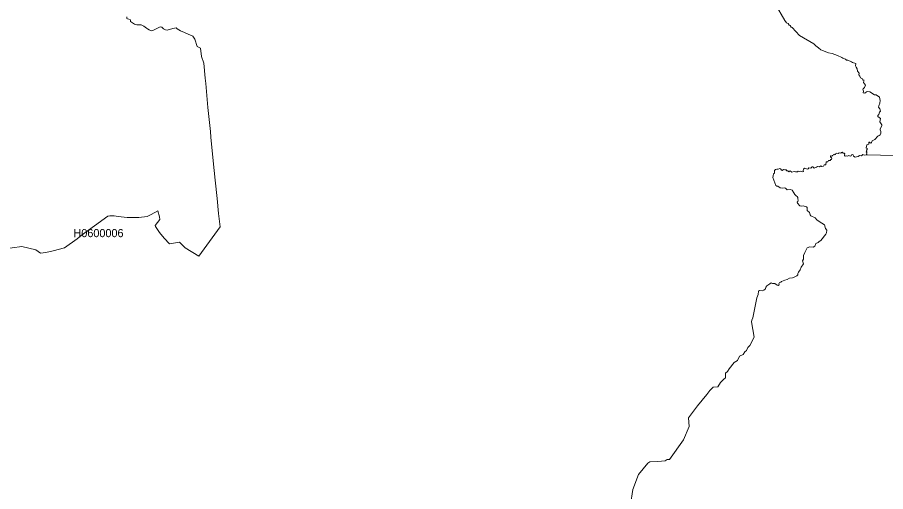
# Model space of a CAD drawing. Extents: x 369010 to 739155, y 6377141 to 6616555.
# Drawn here: x 593540 to 604251, y 6434017 to 6439865 of the extents above; entities that cross this region are included whole.
import ezdxf
from ezdxf.enums import TextEntityAlignment as Align

# ---------------------------------------------------------------- set-up
doc = ezdxf.new("R2010")
doc.units = 0
doc.header["$LTSCALE"] = 40
doc.layers.add('1', color=7, linetype='Continuous', lineweight=13)
doc.layers.add('2', color=7, linetype='Continuous')

msp = doc.modelspace()

# ---------------------------------------------------------------- linework, layer by layer
at = {"layer": '1'}
for points in [[(602887.38, 6440031.85), (603007.37, 6439827.94), (603029.38, 6439798.98), (603047.59, 6439788.22), (603060.33, 6439770.51), (603071.59, 6439764.89), (603084.16, 6439745.36), (603096.74, 6439739.07), (603189.76, 6439642.91), (603365.52, 6439538.64), (603391.34, 6439512), (603422.29, 6439487.34), (603451.75, 6439466.48), (603472.6, 6439457.71), (603547.91, 6439428.58), (603590.11, 6439419.15), (603655.98, 6439396.31), (603708.94, 6439371.65), (603722.84, 6439362.88), (603754.12, 6439348.64), (603769.35, 6439337.56), (603785.24, 6439338.38), (603829.1, 6439317.36), (603842.67, 6439307.27), (603885.2, 6439297.5), (603880.9, 6439268.54), (603887.19, 6439248.85), (603901.59, 6439231.8), (603905.4, 6439201.18), (603923.6, 6439178.67), (603920.13, 6439157.65), (603934.85, 6439138.12), (603941.48, 6439119.42), (603965.97, 6439107.01), (603968.29, 6439092.28), (603984.18, 6439093.44), (603983.35, 6439078.38), (603979.54, 6439062.16), (604002.05, 6439030.38), (603996.09, 6439010.35), (603991.95, 6439000.59), (603975.24, 6438985.53), (603970.93, 6438974.61), (603977.22, 6438953.59), (603975.24, 6438933.06), (603996.09, 6438929.59), (604015.95, 6438945.48), (604028.36, 6438950.11), (604054.35, 6438946.14), (604113.27, 6438908.4), (604134.62, 6438910.72), (604173.68, 6438880.43), (604184.6, 6438840.38), (604180.3, 6438805.79), (604166.73, 6438772.53), (604164.41, 6438757.8)], [(603785.24, 6439338.38), (603769.35, 6439337.56), (603754.12, 6439348.64), (603722.84, 6439362.88), (603708.94, 6439371.65), (603655.98, 6439396.31), (603590.11, 6439419.15), (603547.91, 6439428.58), (603472.6, 6439457.71), (603451.75, 6439466.48), (603422.29, 6439487.34), (603391.34, 6439512), (603365.52, 6439538.64), (603189.76, 6439642.91), (603096.74, 6439739.07), (603084.16, 6439745.36), (603071.59, 6439764.89), (603060.33, 6439770.51), (603047.59, 6439788.22), (603029.38, 6439798.98), (603007.37, 6439827.94), (602887.38, 6440031.85)], [(593357.99, 6437007.43), (593596.48, 6437038.37), (593765.96, 6436999.65), (593825.54, 6436955.62), (593891.58, 6436966.38), (593981.28, 6436987.4), (594120.63, 6437023.81), (594276.21, 6437133.87), (594328.34, 6437173.92), (594657.2, 6437415.56), (594680.86, 6437417.54), (594733.83, 6437416.22), (594782.81, 6437408.28), (594894.53, 6437396.86), (594952.13, 6437395.53), (595039.51, 6437398.18), (595141.46, 6437411.42), (595188.8, 6437434.09), (595270.72, 6437478.78), (595293.06, 6437404.3), (595296.04, 6437374.51), (595240.93, 6437300.04), (595242.42, 6437285.14), (595294.55, 6437213.64), (595349.67, 6437142.15), (595415.04, 6437073.13), (595538.01, 6437092.49), (595611.66, 6437024.64), (595778.32, 6436920.04), (596040.31, 6437281.67), (596019.79, 6437445.68), (596005.23, 6437633.36), (595980.07, 6437856.79), (595954.91, 6438094.95), (595928.1, 6438389.05), (595922.81, 6438456.58), (595915.36, 6438532.38), (595889.71, 6438755.31), (595863.72, 6439047.59), (595856.6, 6439115.78), (595840.72, 6439298.17), (595811.26, 6439381.58), (595798.68, 6439484.69), (595759.29, 6439506.2), (595728.5, 6439594.42), (595704.67, 6439631.99), (595644.93, 6439659.46), (595603.05, 6439676.84), (595551.58, 6439698.69), (595509.87, 6439723.51), (595497.63, 6439735.59), (595457.24, 6439728.64), (595389.06, 6439708.95), (595366.88, 6439709.61), (595341.06, 6439725.5), (595320.7, 6439743.54), (595300.18, 6439747.01), (595253.51, 6439722.19), (595212.63, 6439703.82), (595192.6, 6439700.84), (595165.79, 6439710.77), (595146.1, 6439722.19), (595132.03, 6439732.78), (595100.09, 6439755.78), (595075.43, 6439770.35), (595065, 6439771.84), (595041.66, 6439773.49), (595014.69, 6439773.82), (594998.47, 6439775.48), (594983.57, 6439782.27), (594935.08, 6439814.21), (594935.41, 6439832.41), (594929.29, 6439839.69), (594896.35, 6439846.32), (594889.23, 6439850.29), (594888.24, 6439869.82)], [(594888.24, 6439869.82), (594889.23, 6439850.29), (594896.35, 6439846.32), (594929.29, 6439839.69), (594935.41, 6439832.41), (594935.08, 6439814.21), (594983.57, 6439782.27), (594998.47, 6439775.48), (595014.69, 6439773.82), (595041.66, 6439773.49), (595065, 6439771.84), (595075.43, 6439770.35), (595100.09, 6439755.78), (595132.03, 6439732.78), (595146.1, 6439722.19), (595165.79, 6439710.77), (595192.6, 6439700.84), (595212.63, 6439703.82), (595253.51, 6439722.19), (595300.18, 6439747.01), (595320.7, 6439743.54), (595341.06, 6439725.5), (595366.88, 6439709.61), (595389.06, 6439708.95), (595457.24, 6439728.64), (595497.63, 6439735.59), (595509.87, 6439723.51), (595551.58, 6439698.69), (595603.05, 6439676.84), (595644.93, 6439659.46), (595704.67, 6439631.99), (595728.5, 6439594.42), (595759.29, 6439506.2), (595798.68, 6439484.69), (595811.26, 6439381.58), (595840.72, 6439298.17), (595856.6, 6439115.78), (595863.72, 6439047.59), (595889.71, 6438755.31), (595915.36, 6438532.38), (595922.81, 6438456.58), (595928.1, 6438389.05), (595954.91, 6438094.95), (595980.07, 6437856.79), (596005.23, 6437633.36), (596019.79, 6437445.68), (596040.31, 6437281.67), (595778.32, 6436920.04), (595611.66, 6437024.64), (595538.01, 6437092.49), (595415.04, 6437073.13), (595349.67, 6437142.15), (595294.55, 6437213.64), (595242.42, 6437285.14), (595240.93, 6437300.04), (595296.04, 6437374.51), (595293.06, 6437404.3), (595270.72, 6437478.78), (595188.8, 6437434.09), (595141.46, 6437411.42), (595039.51, 6437398.18), (594952.13, 6437395.53)], [(603632.98, 6438173.07), (603636.12, 6438184.49), (603644.23, 6438190.78), (603665.08, 6438187.63), (603678.32, 6438193.26), (603696.69, 6438191.94), (603706.13, 6438200.21), (603714.24, 6438201.54), (603728.14, 6438191.44), (603740.72, 6438190.12), (603746.35, 6438180.68), (603743.2, 6438171.25), (603742.7, 6438162.31), (603751.48, 6438152.88), (603769.68, 6438157.35), (603779.78, 6438153.54), (603796.82, 6438161.82), (603813.21, 6438154.2), (603825.46, 6438158.51), (603828.6, 6438168.1), (603838.2, 6438173.07), (603851.44, 6438168.1), (603853.92, 6438154.86), (603875.27, 6438140.96), (603892.98, 6438144.77), (603912.51, 6438147.91), (603927.57, 6438162.31), (603954.05, 6438157.35), (603971.1, 6438173.07), (603987.49, 6438164.96), (604014.96, 6438169.26), (604019.1, 6438199.22), (604010.82, 6438205.84), (604017.94, 6438217.09), (604013.97, 6438228.35), (604024.06, 6438236.13), (604023.73, 6438249.7), (604012.48, 6438257.15), (604020.59, 6438292.73), (604045.08, 6438301.34), (604043.09, 6438317.55), (604045.08, 6438326.82), (604054.35, 6438326.82), (604057.82, 6438317.55), (604070.24, 6438313.91), (604078.02, 6438321.36), (604084.97, 6438340.73), (604116.41, 6438359.26), (604155.97, 6438398.16), (604173.35, 6438407.26), (604184.27, 6438416.86), (604193.21, 6438435.23), (604192.05, 6438459.56), (604182.28, 6438476.27), (604184.27, 6438491.83), (604205.62, 6438528.57), (604204.46, 6438540.49), (604180.3, 6438576.57), (604186.92, 6438616.45), (604153.65, 6438642.44), (604153.98, 6438655.84), (604165.24, 6438669.09), (604173.68, 6438696.23), (604188.57, 6438708.64), (604180.79, 6438738.1), (604164.41, 6438757.8), (604166.73, 6438772.53), (604180.3, 6438805.79), (604184.6, 6438840.38), (604173.68, 6438880.43), (604134.62, 6438910.72), (604113.27, 6438908.4), (604054.35, 6438946.14), (604028.36, 6438950.11), (604015.95, 6438945.48), (603996.09, 6438929.59), (603975.24, 6438933.06), (603977.22, 6438953.59), (603970.93, 6438974.61), (603975.24, 6438985.53), (603991.95, 6439000.59), (603996.09, 6439010.35), (604002.05, 6439030.38), (603979.54, 6439062.16), (603983.35, 6439078.38), (603984.18, 6439093.44), (603968.29, 6439092.28), (603965.97, 6439107.01), (603941.48, 6439119.42), (603934.85, 6439138.12), (603920.13, 6439157.65), (603923.6, 6439178.67), (603905.4, 6439201.18), (603901.59, 6439231.8), (603887.19, 6439248.85), (603880.9, 6439268.54), (603885.2, 6439297.5), (603842.67, 6439307.27), (603829.1, 6439317.36), (603785.24, 6439338.38)], [(604164.41, 6438757.8), (604180.79, 6438738.1), (604188.57, 6438708.64), (604173.68, 6438696.23), (604165.24, 6438669.09), (604153.98, 6438655.84), (604153.65, 6438642.44), (604186.92, 6438616.45), (604180.3, 6438576.57), (604204.46, 6438540.49), (604205.62, 6438528.57), (604184.27, 6438491.83), (604182.28, 6438476.27), (604192.05, 6438459.56), (604193.21, 6438435.23), (604184.27, 6438416.86), (604173.35, 6438407.26), (604155.97, 6438398.16), (604116.41, 6438359.26), (604084.97, 6438340.73), (604078.02, 6438321.36), (604070.24, 6438313.91), (604057.82, 6438317.55), (604054.35, 6438326.82), (604045.08, 6438326.82), (604043.09, 6438317.55), (604045.08, 6438301.34), (604020.59, 6438292.73), (604012.48, 6438257.15), (604023.73, 6438249.7), (604024.06, 6438236.13), (604013.97, 6438228.35), (604017.94, 6438217.09), (604010.82, 6438205.84), (604019.1, 6438199.22), (604014.96, 6438169.26), (604027.54, 6438170.59), (604673.66, 6438151.72)], [(603401.6, 6437369.38), (603380.75, 6437395.2), (603327.95, 6437416.55), (603319.01, 6437429.13), (603312.06, 6437458.26), (603283.76, 6437484.74), (603281.28, 6437521.81), (603273.67, 6437530.75), (603256.62, 6437531.91), (603233.28, 6437542), (603208.79, 6437535.71), (603191.08, 6437542.67), (603164.6, 6437572.29), (603160.3, 6437584.87), (603166.59, 6437596.29), (603172.21, 6437610.19), (603165.92, 6437626.58), (603165.92, 6437644.12), (603160.79, 6437658.02), (603148.05, 6437663.81), (603131.33, 6437679.37), (603117.6, 6437700.39), (603098.89, 6437733.99), (603076.05, 6437743.92), (603037.49, 6437736.47), (603015.15, 6437757.65), (602998.27, 6437764.44), (602973.44, 6437758.81), (602949.28, 6437761.96), (602921.31, 6437784.96), (602907.57, 6437784.3), (602895.16, 6437789.93), (602859.74, 6437891.88), (602861.73, 6437911.74), (602866.69, 6437935.24), (602879.77, 6437945.83), (602879.77, 6437976.29), (602892.68, 6437989.36), (602907.57, 6437994.33), (602923.79, 6437994.33), (602944.98, 6438001.11), (602956.73, 6437994.99), (602966.66, 6437979.43), (602975.43, 6437976.29), (602989.66, 6437988.7), (603006.38, 6437983.07), (603012.67, 6437986.22), (603025.74, 6437986.22), (603033.19, 6437973.8), (603045.6, 6437971.32), (603057.35, 6437960.73), (603072.25, 6437970.66), (603093.93, 6437957.58), (603123.22, 6437966.36), (603140.6, 6437959.57), (603162.45, 6437960.56), (603171.88, 6437968.84), (603185.78, 6437962.55), (603199.69, 6437968.18), (603209.78, 6437966.36), (603226.17, 6437960.07), (603237.42, 6437966.36), (603234.94, 6437978.27), (603237.42, 6437994.66), (603251.32, 6438004.09), (603265.72, 6437999.79), (603282.77, 6437992.17), (603293.53, 6437997.14), (603305.44, 6438009.22), (603327.62, 6438007.23), (603345.16, 6438023.62), (603356.91, 6438021.14), (603359.4, 6438013.52), (603369.49, 6438006.08), (603397.3, 6438016.17), (603411.7, 6438028.09), (603433.21, 6438023.62), (603450.09, 6438033.72), (603462.84, 6438027.43), (603483.03, 6438030.57), (603494.28, 6438048.28), (603513.15, 6438047.62), (603518.94, 6438081.71), (603537.81, 6438082.87), (603546.58, 6438099.25), (603567.44, 6438101.24), (603573.06, 6438112), (603581.83, 6438114.48), (603586.3, 6438120.77), (603582.5, 6438134.67), (603569.92, 6438146.59), (603571.24, 6438154.2), (603576.87, 6438156.68), (603586.97, 6438154.86), (603595.08, 6438162.97), (603604.67, 6438166.12), (603608.98, 6438173.07), (603619.74, 6438177.54), (603626.02, 6438170.59), (603632.98, 6438173.07)], [(604673.66, 6438151.72), (604027.54, 6438170.59), (604014.96, 6438169.26), (603987.49, 6438164.96), (603971.1, 6438173.07), (603954.05, 6438157.35), (603927.57, 6438162.31), (603912.51, 6438147.91), (603892.98, 6438144.77), (603875.27, 6438140.96), (603853.92, 6438154.86), (603851.44, 6438168.1), (603838.2, 6438173.07), (603828.6, 6438168.1), (603825.46, 6438158.51), (603813.21, 6438154.2), (603796.82, 6438161.82), (603779.78, 6438153.54), (603769.68, 6438157.35), (603751.48, 6438152.88), (603742.7, 6438162.31), (603743.2, 6438171.25), (603746.35, 6438180.68), (603740.72, 6438190.12), (603728.14, 6438191.44), (603714.24, 6438201.54), (603706.13, 6438200.21), (603696.69, 6438191.94), (603678.32, 6438193.26), (603665.08, 6438187.63), (603644.23, 6438190.78), (603636.12, 6438184.49), (603632.98, 6438173.07), (603626.02, 6438170.59), (603619.74, 6438177.54), (603608.98, 6438173.07), (603604.67, 6438166.12), (603595.08, 6438162.97), (603586.97, 6438154.86), (603576.87, 6438156.68), (603571.24, 6438154.2), (603569.92, 6438146.59), (603582.5, 6438134.67), (603586.3, 6438120.77), (603581.83, 6438114.48), (603573.06, 6438112), (603567.44, 6438101.24), (603546.58, 6438099.25), (603537.81, 6438082.87), (603518.94, 6438081.71), (603513.15, 6438047.62), (603494.28, 6438048.28), (603483.03, 6438030.57), (603462.84, 6438027.43), (603450.09, 6438033.72), (603433.21, 6438023.62), (603411.7, 6438028.09), (603397.3, 6438016.17), (603369.49, 6438006.08), (603359.4, 6438013.52), (603356.91, 6438021.14), (603345.16, 6438023.62), (603327.62, 6438007.23), (603305.44, 6438009.22), (603293.53, 6437997.14), (603282.77, 6437992.17)], [(603199.69, 6437968.18), (603185.78, 6437962.55), (603171.88, 6437968.84), (603162.45, 6437960.56), (603140.6, 6437959.57), (603123.22, 6437966.36), (603093.93, 6437957.58), (603072.25, 6437970.66), (603057.35, 6437960.73), (603045.6, 6437971.32), (603033.19, 6437973.8), (603025.74, 6437986.22), (603012.67, 6437986.22), (603006.38, 6437983.07), (602989.66, 6437988.7), (602975.43, 6437976.29), (602966.66, 6437979.43), (602956.73, 6437994.99), (602944.98, 6438001.11), (602923.79, 6437994.33), (602907.57, 6437994.33), (602892.68, 6437989.36), (602879.77, 6437976.29), (602879.77, 6437945.83), (602866.69, 6437935.24), (602861.73, 6437911.74), (602859.74, 6437891.88), (602895.16, 6437789.93), (602907.57, 6437784.3), (602921.31, 6437784.96), (602949.28, 6437761.96), (602973.44, 6437758.81), (602998.27, 6437764.44), (603015.15, 6437757.65), (603037.49, 6437736.47), (603076.05, 6437743.92), (603098.89, 6437733.99), (603117.6, 6437700.39), (603131.33, 6437679.37), (603148.05, 6437663.81), (603160.79, 6437658.02), (603165.92, 6437644.12), (603165.92, 6437626.58), (603172.21, 6437610.19), (603166.59, 6437596.29), (603160.3, 6437584.87), (603164.6, 6437572.29), (603191.08, 6437542.67), (603208.79, 6437535.71), (603233.28, 6437542), (603256.62, 6437531.91), (603273.67, 6437530.75), (603281.28, 6437521.81), (603283.76, 6437484.74), (603312.06, 6437458.26), (603319.01, 6437429.13), (603327.95, 6437416.55), (603380.75, 6437395.2), (603401.6, 6437369.38), (603430.23, 6437347.2), (603495.94, 6437306.33), (603509.18, 6437263.46), (603524.24, 6437241.94), (603523.58, 6437209.84), (603514.14, 6437190.97), (603451.75, 6437113.35), (603432.22, 6437102.59), (603417.65, 6437090.01), (603390.68, 6437078.1), (603376.11, 6437045.82), (603357.25, 6437033.24), (603315.54, 6437035.89), (603284.09, 6437021.99), (603255.46, 6436967.7), (603236.43, 6436929.97), (603239.08, 6436884.46), (603226.33, 6436861.78), (603235.93, 6436827.19), (603208.13, 6436783), (603196.71, 6436754.04), (603175.03, 6436723.09), (603168.9, 6436707.04), (603168.9, 6436689.66), (603156.49, 6436678.4), (603129.18, 6436666.65), (603101.21, 6436654.24), (603065.79, 6436647.29), (603036.5, 6436631.9), (603006.71, 6436626.27), (602965.17, 6436610.05), (602957.06, 6436598.96), (602942.16, 6436597.64), (602935.21, 6436579.1), (602936.53, 6436565.36), (602924.78, 6436559.07), (602911.05, 6436562.88), (602884.4, 6436584.07), (602855.77, 6436584.56), (602840.87, 6436591.51), (602824.16, 6436577.78)], [(603282.77, 6437992.17), (603265.72, 6437999.79), (603251.32, 6438004.09), (603237.42, 6437994.66), (603234.94, 6437978.27), (603237.42, 6437966.36), (603226.17, 6437960.07), (603209.78, 6437966.36), (603199.69, 6437968.18)], [(594952.13, 6437395.53), (594894.53, 6437396.86), (594782.81, 6437408.28), (594733.83, 6437416.22), (594680.86, 6437417.54), (594657.2, 6437415.56), (594328.34, 6437173.92), (594276.21, 6437133.87), (594120.63, 6437023.81), (593981.28, 6436987.4), (593891.58, 6436966.38), (593825.54, 6436955.62), (593765.96, 6436999.65), (593596.48, 6437038.37), (593357.99, 6437007.43)], [(601105.23, 6433855.24), (601132.54, 6434042.26), (601201.89, 6434228.61), (601316.09, 6434369.13), (601340.91, 6434384.68), (601441.37, 6434387.17), (601532.07, 6434396.43), (601554.41, 6434414.47), (601582.88, 6434413.81), (601758.48, 6434656.11), (601825.51, 6434821.94), (601817.73, 6434927.7), (601930.27, 6435076.66), (602046.95, 6435215.35), (602083.36, 6435265), (602123.08, 6435306.54), (602182, 6435311.01), (602215.6, 6435363.14), (602254.82, 6435406.01), (602275.18, 6435420.24), (602274.02, 6435477.51), (602301.99, 6435499.19), (602319.37, 6435532.78), (602381.1, 6435611.07), (602422.81, 6435635.23), (602448.96, 6435686.21), (602491.83, 6435708.55), (602512.18, 6435741.49), (602532.71, 6435756.38), (602551.41, 6435793.12), (602576.23, 6435819.77), (602628.04, 6435922.88), (602598.24, 6436110.56), (602601.39, 6436132.9), (602613.14, 6436160.87), (602663.12, 6436408.8), (602678.68, 6436447.86), (602683.15, 6436490.23), (602696.72, 6436497.01), (602726.51, 6436492.71), (602750.18, 6436502.64), (602770.04, 6436516.87), (602774.34, 6436536.73), (602784.27, 6436554.77), (602824.16, 6436577.78), (602840.87, 6436591.51), (602855.77, 6436584.56), (602884.4, 6436584.07), (602911.05, 6436562.88), (602924.78, 6436559.07), (602936.53, 6436565.36), (602935.21, 6436579.1), (602942.16, 6436597.64), (602957.06, 6436598.96), (602965.17, 6436610.05), (603006.71, 6436626.27), (603036.5, 6436631.9), (603065.79, 6436647.29), (603101.21, 6436654.24), (603129.18, 6436666.65), (603156.49, 6436678.4), (603168.9, 6436689.66), (603168.9, 6436707.04), (603175.03, 6436723.09), (603196.71, 6436754.04), (603208.13, 6436783), (603235.93, 6436827.19), (603226.33, 6436861.78), (603239.08, 6436884.46), (603236.43, 6436929.97), (603255.46, 6436967.7), (603284.09, 6437021.99), (603315.54, 6437035.89), (603357.25, 6437033.24), (603376.11, 6437045.82), (603390.68, 6437078.1), (603417.65, 6437090.01), (603432.22, 6437102.59), (603451.75, 6437113.35), (603514.14, 6437190.97), (603523.58, 6437209.84), (603524.24, 6437241.94), (603509.18, 6437263.46), (603495.94, 6437306.33), (603430.23, 6437347.2), (603401.6, 6437369.38)], [(602824.16, 6436577.78), (602784.27, 6436554.77), (602774.34, 6436536.73), (602770.04, 6436516.87), (602750.18, 6436502.64), (602726.51, 6436492.71), (602696.72, 6436497.01), (602683.15, 6436490.23), (602678.68, 6436447.86), (602663.12, 6436408.8), (602613.14, 6436160.87), (602601.39, 6436132.9), (602598.24, 6436110.56), (602628.04, 6435922.88), (602576.23, 6435819.77), (602551.41, 6435793.12), (602532.71, 6435756.38), (602512.18, 6435741.49), (602491.83, 6435708.55), (602448.96, 6435686.21), (602422.81, 6435635.23), (602381.1, 6435611.07), (602319.37, 6435532.78), (602301.99, 6435499.19), (602274.02, 6435477.51), (602275.18, 6435420.24), (602254.82, 6435406.01), (602215.6, 6435363.14), (602182, 6435311.01), (602123.08, 6435306.54), (602083.36, 6435265), (602046.95, 6435215.35), (601930.27, 6435076.66), (601817.73, 6434927.7), (601825.51, 6434821.94), (601758.48, 6434656.11), (601582.88, 6434413.81), (601554.41, 6434414.47), (601532.07, 6434396.43), (601441.37, 6434387.17), (601340.91, 6434384.68), (601316.09, 6434369.13), (601201.89, 6434228.61), (601132.54, 6434042.26), (601105.23, 6433855.24)]]:
    msp.add_lwpolyline(points, dxfattribs=at)

# ---------------------------------------------------------------- texts
at = {"layer": '2'}
msp.add_text('H0600006', height=100, dxfattribs=at).set_placement((594540.69, 6437154.76), align=Align.CENTER)

doc.saveas('drawing.dxf')
